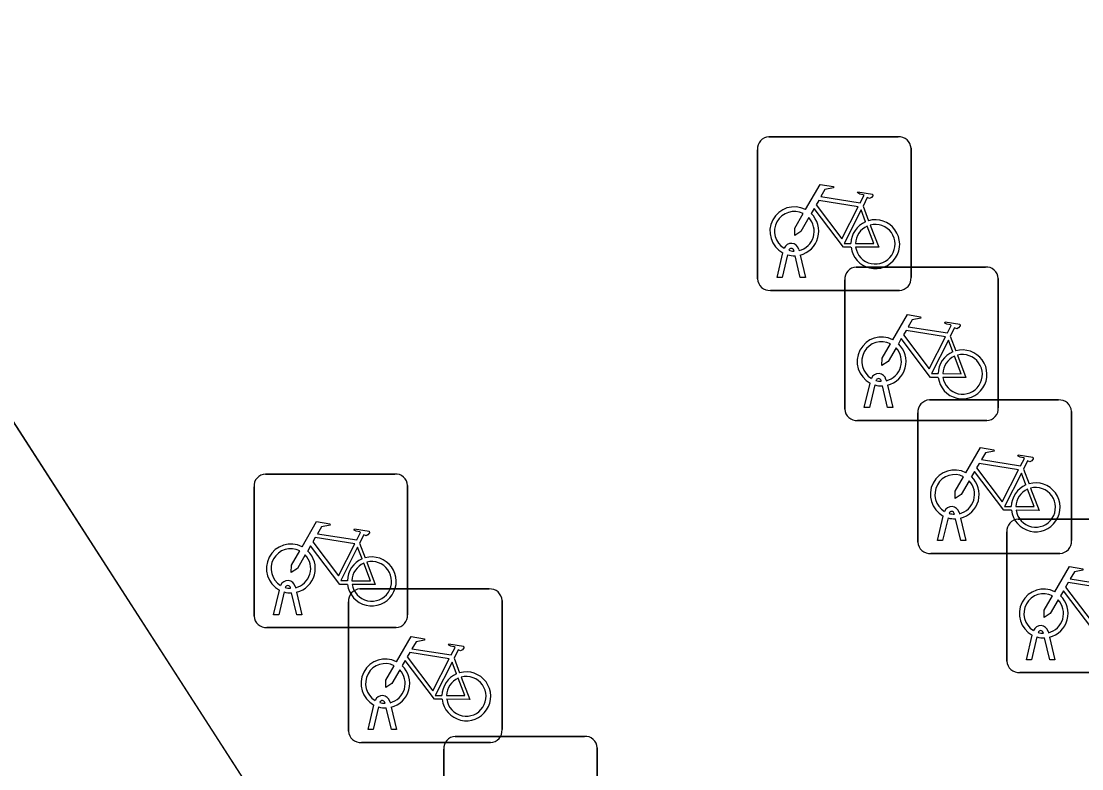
# Model space of a CAD drawing. Extents: x 161483 to 162250, y 379484 to 380833.
# Drawn here: x 161911.99 to 161918.9, y 379910.39 to 379915.25 of the extents above; entities that cross this region are included whole.
import ezdxf

# ---------------------------------------------------------------- set-up
doc = ezdxf.new("R2010")
doc.units = 0
for name, color, linetype in [('IMGEO_Fietsenrek', 7, 'Continuous'), ('IMGEO_Groenvoorziening', 7, 'Continuous'), ('IMGEO_Voetpad_open', 7, 'Continuous')]:
    doc.layers.add(name, color=color, linetype=linetype)

msp = doc.modelspace()

# ---------------------------------------------------------------- linework, layer by layer
at = {"layer": 'IMGEO_Fietsenrek'}
for p, q in [((161916.8619, 379914.4985), (161917.7028, 379914.4985)), ((161917.7028, 379914.4985), (161916.8619, 379914.4985)), ((161916.7875, 379913.5739), (161916.7875, 379914.4148)), ((161916.7875, 379914.4148), (161916.7875, 379913.5739)), ((161917.7865, 379914.4241), (161917.7865, 379913.5832)), ((161917.7865, 379913.5832), (161917.7865, 379914.4241)), ((161917.4742, 379914.0482), (161917.5105, 379913.953)), ((161917.0249, 379913.7549), (161917.0239, 379913.7592)), ((161917.0556, 379913.7664), (161917.0574, 379913.7585)), ((161916.9145, 379913.5833), (161916.9528, 379913.7433)), ((161916.9832, 379913.7311), (161916.9479, 379913.5833)), ((161917.066, 379913.5833), (161917.0321, 379913.725)), ((161917.0644, 379913.7293), (161917.0994, 379913.5833)), ((161917.4299, 379913.6515), (161918.2708, 379913.6515)), ((161918.2708, 379913.6515), (161917.4299, 379913.6515)), ((161916.9479, 379913.5833), (161916.9145, 379913.5833)), ((161917.0994, 379913.5833), (161917.066, 379913.5833)), ((161917.3555, 379912.7269), (161917.3555, 379913.5678)), ((161917.3555, 379913.5678), (161917.3555, 379912.7269)), ((161918.3545, 379913.5771), (161918.3545, 379912.7362)), ((161918.3545, 379912.7362), (161918.3545, 379913.5771)), ((161917.7121, 379913.4995), (161916.8712, 379913.4995)), ((161916.8712, 379913.4995), (161917.7121, 379913.4995)), ((161918.0422, 379913.2012), (161918.0785, 379913.106)), ((161917.4825, 379912.7363), (161917.5208, 379912.8963)), ((161917.5512, 379912.8841), (161917.5159, 379912.7363)), ((161917.5929, 379912.9079), (161917.5919, 379912.9122)), ((161917.634, 379912.7363), (161917.6001, 379912.878)), ((161917.6236, 379912.9194), (161917.6254, 379912.9115)), ((161917.6324, 379912.8823), (161917.6674, 379912.7363)), ((161917.9059, 379912.7865), (161918.7468, 379912.7865)), ((161918.7468, 379912.7865), (161917.9059, 379912.7865)), ((161917.5159, 379912.7363), (161917.4825, 379912.7363)), ((161917.6674, 379912.7363), (161917.634, 379912.7363)), ((161918.2801, 379912.6525), (161917.4392, 379912.6525)), ((161917.4392, 379912.6525), (161918.2801, 379912.6525)), ((161917.8315, 379911.8619), (161917.8315, 379912.7028)), ((161917.8315, 379912.7028), (161917.8315, 379911.8619)), ((161918.8305, 379912.7121), (161918.8305, 379911.8712)), ((161918.8305, 379911.8712), (161918.8305, 379912.7121)), ((161913.5849, 379912.3045), (161914.4258, 379912.3045)), ((161914.4258, 379912.3045), (161913.5849, 379912.3045)), ((161918.5182, 379912.3362), (161918.5545, 379912.241)), ((161914.5095, 379912.2301), (161914.5095, 379911.3892)), ((161914.5095, 379911.3892), (161914.5095, 379912.2301)), ((161913.5105, 379911.3799), (161913.5105, 379912.2208)), ((161913.5105, 379912.2208), (161913.5105, 379911.3799)), ((161917.9585, 379911.8713), (161917.9968, 379912.0313)), ((161918.0689, 379912.0429), (161918.0679, 379912.0472)), ((161918.0996, 379912.0544), (161918.1014, 379912.0465)), ((161918.0272, 379912.0191), (161917.9919, 379911.8713)), ((161918.11, 379911.8713), (161918.0761, 379912.013)), ((161918.1084, 379912.0173), (161918.1434, 379911.8713)), ((161918.4849, 379912.0115), (161919.3258, 379912.0115)), ((161919.3258, 379912.0115), (161918.4849, 379912.0115)), ((161918.4105, 379911.0869), (161918.4105, 379911.9278)), ((161918.4105, 379911.9278), (161918.4105, 379911.0869)), ((161914.1972, 379911.8542), (161914.2335, 379911.759)), ((161917.9919, 379911.8713), (161917.9585, 379911.8713)), ((161918.1434, 379911.8713), (161918.11, 379911.8713)), ((161918.7561, 379911.7875), (161917.9152, 379911.7875)), ((161917.9152, 379911.7875), (161918.7561, 379911.7875)), ((161913.6375, 379911.3893), (161913.6758, 379911.5493)), ((161913.7479, 379911.5609), (161913.7469, 379911.5652)), ((161913.7786, 379911.5724), (161913.7804, 379911.5645)), ((161914.1999, 379911.5565), (161915.0408, 379911.5565)), ((161915.0408, 379911.5565), (161914.1999, 379911.5565)), ((161913.7062, 379911.5371), (161913.6709, 379911.3893)), ((161913.789, 379911.3893), (161913.7551, 379911.531)), ((161913.7874, 379911.5353), (161913.8224, 379911.3893)), ((161914.1255, 379910.6319), (161914.1255, 379911.4728)), ((161914.1255, 379911.4728), (161914.1255, 379910.6319)), ((161915.1245, 379911.4821), (161915.1245, 379910.6412)), ((161915.1245, 379910.6412), (161915.1245, 379911.4821)), ((161913.6709, 379911.3893), (161913.6375, 379911.3893)), ((161913.8224, 379911.3893), (161913.789, 379911.3893)), ((161914.4351, 379911.3055), (161913.5942, 379911.3055)), ((161913.5942, 379911.3055), (161914.4351, 379911.3055)), ((161918.6479, 379911.2679), (161918.6469, 379911.2722)), ((161918.6786, 379911.2794), (161918.6804, 379911.2715)), ((161918.5375, 379911.0963), (161918.5758, 379911.2563)), ((161918.6062, 379911.2441), (161918.5709, 379911.0963)), ((161918.689, 379911.0963), (161918.6551, 379911.238)), ((161918.6874, 379911.2423), (161918.7224, 379911.0963)), ((161914.8122, 379911.1062), (161914.8485, 379911.011)), ((161918.5709, 379911.0963), (161918.5375, 379911.0963)), ((161918.7224, 379911.0963), (161918.689, 379911.0963)), ((161919.3351, 379911.0125), (161918.4942, 379911.0125)), ((161918.4942, 379911.0125), (161919.3351, 379911.0125)), ((161914.2525, 379910.6413), (161914.2908, 379910.8013)), ((161914.3212, 379910.7891), (161914.2859, 379910.6413)), ((161914.3629, 379910.8129), (161914.3619, 379910.8172)), ((161914.404, 379910.6413), (161914.3701, 379910.783)), ((161914.3936, 379910.8244), (161914.3954, 379910.8165)), ((161914.4024, 379910.7873), (161914.4374, 379910.6413)), ((161914.2859, 379910.6413), (161914.2525, 379910.6413)), ((161914.4374, 379910.6413), (161914.404, 379910.6413)), ((161914.8199, 379910.5975), (161915.6608, 379910.5975)), ((161915.6608, 379910.5975), (161914.8199, 379910.5975)), ((161915.0501, 379910.5575), (161914.2092, 379910.5575)), ((161914.2092, 379910.5575), (161915.0501, 379910.5575)), ((161914.7455, 379909.6729), (161914.7455, 379910.5138)), ((161914.7455, 379910.5138), (161914.7455, 379909.6729)), ((161915.7445, 379910.5231), (161915.7445, 379909.6822)), ((161915.7445, 379909.6822), (161915.7445, 379910.5231))]:
    msp.add_line(p, q, dxfattribs=at)
for points in [[(161917.1001, 379914.0252), (161917.1948, 379914.1887), (161917.281, 379914.1749), (161917.2827, 379914.1662), (161917.2266, 379914.1553), (161917.2004, 379914.11), (161917.4556, 379914.0692)], [(161917.4556, 379914.0692), (161917.4806, 379914.118), (161917.4755, 379914.122), (161917.4523, 379914.1257), (161917.4396, 379914.1332), (161917.4386, 379914.1363), (161917.4408, 379914.1409), (161917.5356, 379914.1258), (161917.5379, 379914.1155), (161917.5285, 379914.1031), (161917.5161, 379914.0967), (161917.5016, 379914.1029), (161917.4742, 379914.0482)], [(161917.3958, 379913.7805), (161917.3461, 379913.7806), (161917.1554, 379914.0323), (161917.1364, 379913.9995)], [(161917.4427, 379914.044), (161917.1859, 379914.085), (161917.1692, 379914.0562), (161917.3362, 379913.8359), (161917.4427, 379914.044)], [(161917.1208, 379913.9727), (161917.0692, 379913.8835), (161917.0293, 379913.8575), (161917.0305, 379913.905), (161917.085, 379913.9992)], [(161917.4907, 379913.946), (161917.4614, 379914.0228), (161917.352, 379913.8047), (161917.3947, 379913.8046)], [(161917.4247, 379913.8045), (161917.5446, 379913.8043), (161917.5014, 379913.9179)], [(161917.5212, 379913.9248), (161917.5762, 379913.7802), (161917.4261, 379913.7805)], [(161917.6681, 379913.1782), (161917.7628, 379913.3417), (161917.849, 379913.3279), (161917.8507, 379913.3192), (161917.7946, 379913.3083), (161917.7684, 379913.263), (161918.0236, 379913.2222)], [(161918.0236, 379913.2222), (161918.0486, 379913.271), (161918.0435, 379913.275), (161918.0203, 379913.2787), (161918.0076, 379913.2862), (161918.0066, 379913.2893), (161918.0088, 379913.2939), (161918.1036, 379913.2788), (161918.1059, 379913.2685), (161918.0965, 379913.2561), (161918.0841, 379913.2497), (161918.0696, 379913.2559), (161918.0422, 379913.2012)], [(161918.0107, 379913.197), (161917.7539, 379913.238), (161917.7372, 379913.2092), (161917.9042, 379912.9889), (161918.0107, 379913.197)], [(161917.6888, 379913.1257), (161917.6372, 379913.0365), (161917.5973, 379913.0105), (161917.5985, 379913.058), (161917.653, 379913.1522)], [(161917.9638, 379912.9335), (161917.9141, 379912.9336), (161917.7234, 379913.1853), (161917.7044, 379913.1525)], [(161918.0587, 379913.099), (161918.0294, 379913.1758), (161917.92, 379912.9577), (161917.9627, 379912.9576)], [(161917.9927, 379912.9575), (161918.1126, 379912.9573), (161918.0694, 379913.0709)], [(161918.0892, 379913.0778), (161918.1442, 379912.9332), (161917.9941, 379912.9335)], [(161918.1441, 379912.3132), (161918.2388, 379912.4767), (161918.325, 379912.4629), (161918.3267, 379912.4542), (161918.2706, 379912.4433), (161918.2444, 379912.398), (161918.4996, 379912.3572)], [(161918.4867, 379912.332), (161918.2299, 379912.373), (161918.2132, 379912.3442), (161918.3802, 379912.1239), (161918.4867, 379912.332)], [(161918.4996, 379912.3572), (161918.5246, 379912.406), (161918.5195, 379912.41), (161918.4963, 379912.4137), (161918.4836, 379912.4212), (161918.4826, 379912.4243), (161918.4848, 379912.4289), (161918.5796, 379912.4138), (161918.5819, 379912.4035), (161918.5725, 379912.3911), (161918.5601, 379912.3847), (161918.5456, 379912.3909), (161918.5182, 379912.3362)], [(161918.4398, 379912.0685), (161918.3901, 379912.0686), (161918.1994, 379912.3203), (161918.1804, 379912.2875)], [(161918.5347, 379912.234), (161918.5054, 379912.3108), (161918.396, 379912.0927), (161918.4387, 379912.0926)], [(161918.1648, 379912.2607), (161918.1132, 379912.1715), (161918.0733, 379912.1455), (161918.0745, 379912.193), (161918.129, 379912.2872)], [(161918.4687, 379912.0925), (161918.5886, 379912.0923), (161918.5454, 379912.2059)], [(161918.5652, 379912.2128), (161918.6202, 379912.0682), (161918.4701, 379912.0685)], [(161913.8231, 379911.8312), (161913.9178, 379911.9947), (161914.004, 379911.9809), (161914.0057, 379911.9722), (161913.9496, 379911.9613), (161913.9234, 379911.916), (161914.1786, 379911.8752)], [(161914.1657, 379911.85), (161913.9089, 379911.891), (161913.8922, 379911.8622), (161914.0592, 379911.6419), (161914.1657, 379911.85)], [(161914.1786, 379911.8752), (161914.2036, 379911.924), (161914.1985, 379911.928), (161914.1753, 379911.9317), (161914.1626, 379911.9392), (161914.1616, 379911.9423), (161914.1638, 379911.9469), (161914.2586, 379911.9318), (161914.2609, 379911.9215), (161914.2515, 379911.9091), (161914.2391, 379911.9027), (161914.2246, 379911.9089), (161914.1972, 379911.8542)], [(161914.1188, 379911.5865), (161914.0691, 379911.5866), (161913.8784, 379911.8383), (161913.8594, 379911.8055)], [(161914.2137, 379911.752), (161914.1844, 379911.8288), (161914.075, 379911.6107), (161914.1177, 379911.6106)], [(161913.8438, 379911.7787), (161913.7922, 379911.6895), (161913.7523, 379911.6635), (161913.7535, 379911.711), (161913.808, 379911.8052)], [(161914.1477, 379911.6105), (161914.2676, 379911.6103), (161914.2244, 379911.7239)], [(161914.2442, 379911.7308), (161914.2992, 379911.5862), (161914.1491, 379911.5865)], [(161918.7231, 379911.5382), (161918.8178, 379911.7017), (161918.904, 379911.6879), (161918.9057, 379911.6792), (161918.8496, 379911.6683), (161918.8234, 379911.623), (161919.0786, 379911.5822)], [(161919.0188, 379911.2935), (161918.9691, 379911.2936), (161918.7784, 379911.5453), (161918.7594, 379911.5125)], [(161919.0657, 379911.557), (161918.8089, 379911.598), (161918.7922, 379911.5692), (161918.9592, 379911.3489), (161919.0657, 379911.557)], [(161918.7438, 379911.4857), (161918.6922, 379911.3965), (161918.6523, 379911.3705), (161918.6535, 379911.418), (161918.708, 379911.5122)], [(161914.4381, 379911.0832), (161914.5328, 379911.2467), (161914.619, 379911.2329), (161914.6207, 379911.2242), (161914.5646, 379911.2133), (161914.5384, 379911.168), (161914.7936, 379911.1272)], [(161914.7936, 379911.1272), (161914.8186, 379911.176), (161914.8135, 379911.18), (161914.7903, 379911.1837), (161914.7776, 379911.1912), (161914.7766, 379911.1943), (161914.7788, 379911.1989), (161914.8736, 379911.1838), (161914.8759, 379911.1735), (161914.8665, 379911.1611), (161914.8541, 379911.1547), (161914.8396, 379911.1609), (161914.8122, 379911.1062)], [(161914.7807, 379911.102), (161914.5239, 379911.143), (161914.5072, 379911.1142), (161914.6742, 379910.8939), (161914.7807, 379911.102)], [(161914.4588, 379911.0307), (161914.4072, 379910.9415), (161914.3673, 379910.9155), (161914.3685, 379910.963), (161914.423, 379911.0572)], [(161914.7338, 379910.8385), (161914.6841, 379910.8386), (161914.4934, 379911.0903), (161914.4744, 379911.0575)], [(161914.8287, 379911.004), (161914.7994, 379911.0808), (161914.69, 379910.8627), (161914.7327, 379910.8626)], [(161914.7627, 379910.8625), (161914.8826, 379910.8623), (161914.8394, 379910.9759)], [(161914.8592, 379910.9828), (161914.9142, 379910.8382), (161914.7641, 379910.8385)]]:
    msp.add_lwpolyline(points, dxfattribs=at)
for centre, radius, start, end in [((161916.8652, 379914.4206), 0.0779, 92.4484, 184.28452), ((161916.8652, 379914.4206), 0.0779, 92.4484, 184.28452), ((161917.7086, 379914.4208), 0.0779, 2.4484, 94.28452), ((161917.7086, 379914.4208), 0.0779, 2.4484, 94.28452), ((161917.0271, 379913.8839), 0.159, 62.67661, 242.13685), ((161917.0271, 379913.8839), 0.129, 63.31916, 238.90302), ((161917.0271, 379913.8839), 0.129, 283.60429, 43.43025), ((161917.0271, 379913.8839), 0.159, 283.5766, 46.60424), ((161917.5537, 379913.7999), 0.159, 187.0065, 105.77075), ((161917.5537, 379913.7999), 0.159, 113.3408, 178.32165), ((161917.5537, 379913.7999), 0.129, 113.92302, 177.95563), ((161917.5537, 379913.7999), 0.129, 188.67146, 104.58832), ((161917.0069, 379913.7553), 0.0499, 12.8025, 158.69338), ((161917.0069, 379913.7553), 0.0174, 12.8025, 163.45023), ((161917.0271, 379913.8839), 0.129, 253.41502, 269.02044), ((161917.0271, 379913.8839), 0.159, 253.99666, 271.78671), ((161917.4332, 379913.5736), 0.0779, 92.4484, 184.28452), ((161917.4332, 379913.5736), 0.0779, 92.4484, 184.28452), ((161918.2766, 379913.5738), 0.0779, 2.4484, 94.28452), ((161918.2766, 379913.5738), 0.0779, 2.4484, 94.28452), ((161916.8654, 379913.5772), 0.0779, 182.4484, 274.28452), ((161916.8654, 379913.5772), 0.0779, 182.4484, 274.28452), ((161917.7088, 379913.5774), 0.0779, 272.4484, 4.28452), ((161917.7088, 379913.5774), 0.0779, 272.4484, 4.28452), ((161917.5951, 379913.0369), 0.159, 62.67661, 242.13685), ((161917.5951, 379913.0369), 0.129, 63.31916, 238.90302), ((161917.5951, 379913.0369), 0.159, 283.5766, 46.60424), ((161917.5951, 379913.0369), 0.129, 283.60429, 43.43025), ((161918.1217, 379912.9529), 0.159, 113.3408, 178.32165), ((161918.1217, 379912.9529), 0.159, 187.0065, 105.77075), ((161918.1217, 379912.9529), 0.129, 113.92302, 177.95563), ((161918.1217, 379912.9529), 0.129, 188.67146, 104.58832), ((161917.5749, 379912.9083), 0.0499, 12.8025, 158.69338), ((161917.5749, 379912.9083), 0.0174, 12.8025, 163.45023), ((161917.5951, 379913.0369), 0.159, 253.99666, 271.78671), ((161917.5951, 379913.0369), 0.129, 253.41502, 269.02044), ((161917.9092, 379912.7086), 0.0779, 92.4484, 184.28452), ((161917.9092, 379912.7086), 0.0779, 92.4484, 184.28452), ((161918.7526, 379912.7088), 0.0779, 2.4484, 94.28452), ((161918.7526, 379912.7088), 0.0779, 2.4484, 94.28452), ((161917.4334, 379912.7302), 0.0779, 182.4484, 274.28452), ((161917.4334, 379912.7302), 0.0779, 182.4484, 274.28452), ((161918.2768, 379912.7304), 0.0779, 272.4484, 4.28452), ((161918.2768, 379912.7304), 0.0779, 272.4484, 4.28452), ((161913.5882, 379912.2266), 0.0779, 92.4484, 184.28452), ((161913.5882, 379912.2266), 0.0779, 92.4484, 184.28452), ((161914.4316, 379912.2268), 0.0779, 2.4484, 94.28452), ((161914.4316, 379912.2268), 0.0779, 2.4484, 94.28452), ((161918.0711, 379912.1719), 0.159, 62.67661, 242.13685), ((161918.0711, 379912.1719), 0.129, 63.31916, 238.90302), ((161918.0711, 379912.1719), 0.129, 283.60429, 43.43025), ((161918.0711, 379912.1719), 0.159, 283.5766, 46.60424), ((161918.5977, 379912.0879), 0.159, 113.3408, 178.32165), ((161918.5977, 379912.0879), 0.159, 187.0065, 105.77075), ((161918.5977, 379912.0879), 0.129, 113.92302, 177.95563), ((161918.5977, 379912.0879), 0.129, 188.67146, 104.58832), ((161918.0509, 379912.0433), 0.0499, 12.8025, 158.69338), ((161918.0509, 379912.0433), 0.0174, 12.8025, 163.45023), ((161918.0711, 379912.1719), 0.129, 253.41502, 269.02044), ((161918.0711, 379912.1719), 0.159, 253.99666, 271.78671), ((161918.4882, 379911.9336), 0.0779, 92.4484, 184.28452), ((161918.4882, 379911.9336), 0.0779, 92.4484, 184.28452), ((161913.7501, 379911.6899), 0.159, 62.67661, 242.13685), ((161913.7501, 379911.6899), 0.129, 63.31916, 238.90302), ((161917.9094, 379911.8652), 0.0779, 182.4484, 274.28452), ((161917.9094, 379911.8652), 0.0779, 182.4484, 274.28452), ((161918.7528, 379911.8654), 0.0779, 272.4484, 4.28452), ((161918.7528, 379911.8654), 0.0779, 272.4484, 4.28452), ((161913.7501, 379911.6899), 0.129, 283.60429, 43.43025), ((161913.7501, 379911.6899), 0.159, 283.5766, 46.60424), ((161914.2767, 379911.6059), 0.159, 113.3408, 178.32165), ((161914.2767, 379911.6059), 0.159, 187.0065, 105.77075), ((161914.2767, 379911.6059), 0.129, 113.92302, 177.95563), ((161914.2767, 379911.6059), 0.129, 188.67146, 104.58832), ((161913.7299, 379911.5613), 0.0499, 12.8025, 158.69338), ((161913.7299, 379911.5613), 0.0174, 12.8025, 163.45023), ((161913.7501, 379911.6899), 0.129, 253.41502, 269.02044), ((161914.2032, 379911.4786), 0.0779, 92.4484, 184.28452), ((161914.2032, 379911.4786), 0.0779, 92.4484, 184.28452), ((161915.0466, 379911.4788), 0.0779, 2.4484, 94.28452), ((161915.0466, 379911.4788), 0.0779, 2.4484, 94.28452), ((161918.6501, 379911.3969), 0.159, 62.67661, 242.13685), ((161913.7501, 379911.6899), 0.159, 253.99666, 271.78671), ((161918.6501, 379911.3969), 0.129, 63.31916, 238.90302), ((161918.6501, 379911.3969), 0.129, 283.60429, 43.43025), ((161918.6501, 379911.3969), 0.159, 283.5766, 46.60424), ((161913.5884, 379911.3832), 0.0779, 182.4484, 274.28452), ((161913.5884, 379911.3832), 0.0779, 182.4484, 274.28452), ((161914.4318, 379911.3834), 0.0779, 272.4484, 4.28452), ((161914.4318, 379911.3834), 0.0779, 272.4484, 4.28452), ((161918.6299, 379911.2683), 0.0499, 12.8025, 158.69338), ((161918.6299, 379911.2683), 0.0174, 12.8025, 163.45023), ((161918.6501, 379911.3969), 0.129, 253.41502, 269.02044), ((161918.6501, 379911.3969), 0.159, 253.99666, 271.78671), ((161914.3651, 379910.9419), 0.159, 62.67661, 242.13685), ((161914.3651, 379910.9419), 0.129, 63.31916, 238.90302), ((161914.3651, 379910.9419), 0.159, 283.5766, 46.60424), ((161918.4884, 379911.0902), 0.0779, 182.4484, 274.28452), ((161918.4884, 379911.0902), 0.0779, 182.4484, 274.28452), ((161914.3651, 379910.9419), 0.129, 283.60429, 43.43025), ((161914.8917, 379910.8579), 0.159, 113.3408, 178.32165), ((161914.8917, 379910.8579), 0.159, 187.0065, 105.77075), ((161914.8917, 379910.8579), 0.129, 113.92302, 177.95563), ((161914.8917, 379910.8579), 0.129, 188.67146, 104.58832), ((161914.3449, 379910.8133), 0.0499, 12.8025, 158.69338), ((161914.3651, 379910.9419), 0.159, 253.99666, 271.78671), ((161914.3449, 379910.8133), 0.0174, 12.8025, 163.45023), ((161914.3651, 379910.9419), 0.129, 253.41502, 269.02044), ((161914.2034, 379910.6352), 0.0779, 182.4484, 274.28452), ((161914.2034, 379910.6352), 0.0779, 182.4484, 274.28452), ((161914.8232, 379910.5196), 0.0779, 92.4484, 184.28452), ((161914.8232, 379910.5196), 0.0779, 92.4484, 184.28452), ((161915.0468, 379910.6354), 0.0779, 272.4484, 4.28452), ((161915.0468, 379910.6354), 0.0779, 272.4484, 4.28452), ((161915.6666, 379910.5198), 0.0779, 2.4484, 94.28452), ((161915.6666, 379910.5198), 0.0779, 2.4484, 94.28452)]:
    msp.add_arc(centre, radius, start, end, dxfattribs=at)
at = {"layer": 'IMGEO_Groenvoorziening'}
msp.add_lwpolyline([(161926.435, 379908.372), (161925.535, 379909.774), (161917.315, 379904.313), (161910.601, 379914.724), (161885.572, 379898.032), (161887.798, 379896.394), (161889.4, 379895.196), (161892.997, 379892.744), (161894.96, 379891.907), (161897.737, 379891.246), (161900.618, 379891.023), (161903.439, 379891.175), (161906.109, 379891.645), (161908.927, 379892.489), (161911.851, 379893.742), (161914.037, 379894.953), (161916.217, 379896.525), (161919.331, 379899.56), (161920.364, 379900.579), (161920.673, 379900.866)], dxfattribs=at)
at = {"layer": 'IMGEO_Voetpad_open'}
msp.add_lwpolyline([(161940.066, 379936.846), (161917.713, 379922.226), (161917.511, 379922.099), (161915.882, 379924.546), (161913.326, 379922.864), (161914.964, 379920.405), (161915.385, 379919.773), (161909.74, 379916.018), (161909.33, 379916.634), (161885.502, 379900.585), (161884.029, 379899.659), (161883.096, 379899.256), (161882.722, 379899.15), (161884.803, 379897.519), (161885.572, 379898.032), (161910.601, 379914.724), (161917.315, 379904.313), (161925.535, 379909.774), (161918.791, 379920.277), (161994.353, 379970.336)], dxfattribs=at)

doc.saveas('drawing.dxf')
